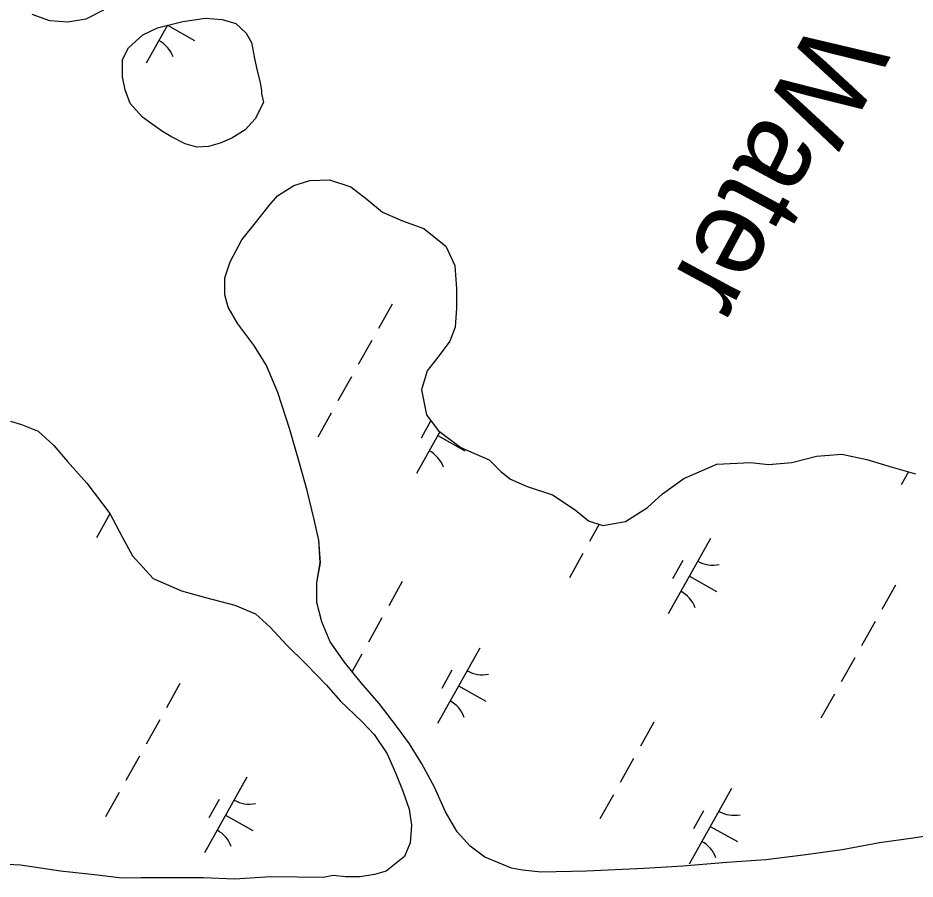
# Model space of a CAD drawing. Extents: x 3923531 to 3943530, y 207391 to 229799.
# Drawn here: x 3932875 to 3933393, y 222997 to 223494 of the extents above; entities that cross this region are included whole.
import ezdxf

# ---------------------------------------------------------------- set-up
doc = ezdxf.new("R2010")
doc.units = 0
for name, color, linetype in [('V-RIVR-IDEN', 7, 'Continuous'), ('V-TOPO-SHOR', 7, 'Continuous'), ('V-WETL-SWMP', 7, 'Continuous')]:
    doc.layers.add(name, color=color, linetype=linetype)

msp = doc.modelspace()

# ---------------------------------------------------------------- linework, layer by layer
at = {"layer": 'V-TOPO-SHOR'}
for points in [[(3932924.78, 223498.52), (3932914.48, 223493.34), (3932904.16, 223491.72), (3932893.85, 223492.49), (3932883.52, 223496.03)], [(3933017.07, 223445.31), (3933012.34, 223435.76), (3933006.4, 223429.4), (3932998.87, 223424.61), (3932992.13, 223421.82), (3932985.39, 223419.82), (3932978.64, 223419.4), (3932971.88, 223421.36), (3932963.53, 223425.71), (3932958.76, 223428.48), (3932952.8, 223432.83), (3932947.23, 223436.78), (3932940.06, 223444.7), (3932937.26, 223452.64), (3932935.65, 223460.17), (3932935.63, 223470.1), (3932939.18, 223476.86), (3932947.5, 223484.42), (3932955.82, 223488.41), (3932970.5, 223492.02), (3932983.6, 223494.04), (3932993.13, 223493.28), (3933001.07, 223490.92), (3933007.04, 223485.37), (3933010.23, 223479.83), (3933011.85, 223470.7), (3933013.45, 223463.56), (3933015.06, 223456.81), (3933015.87, 223452.05), (3933015.87, 223450.46), (3933017.07, 223445.31)], [(3933259.02, 223004.37), (3933236.8, 223003.12), (3933203.48, 223001.44), (3933177.29, 223000.97), (3933166.58, 223002.14), (3933160.23, 223003.31), (3933152.28, 223006.46), (3933144.74, 223009.62), (3933136.39, 223015.94), (3933128.83, 223024.25), (3933122.05, 223035.74), (3933115.67, 223050.01), (3933108.49, 223063.48), (3933101.32, 223074.96), (3933093.75, 223085.26), (3933083.8, 223098.33), (3933073.45, 223110.2), (3933063.9, 223122.08), (3933055.53, 223133.96), (3933050.74, 223145.45), (3933047.93, 223156.55), (3933047.9, 223168.06), (3933049.86, 223179.57), (3933049.03, 223192.66), (3933046.22, 223204.56), (3933042.2, 223221.21), (3933037.8, 223237.07), (3933032.19, 223256.49), (3933025.39, 223277.9), (3933018.6, 223293.75), (3933011.43, 223305.24), (3933002.27, 223317.52), (3932996.69, 223327.02), (3932994.69, 223334.16), (3932994.66, 223344.08), (3932997.81, 223353.21), (3933004.52, 223365.93), (3933012.43, 223375.87), (3933020.34, 223385.81), (3933025.08, 223391.37), (3933034.59, 223397.35), (3933043.71, 223400.15), (3933055.21, 223400.58), (3933067.53, 223396.65), (3933076.67, 223389.53), (3933085.81, 223382.02), (3933097.33, 223376.89), (3933109.65, 223372.56), (3933122.37, 223362.27), (3933127.56, 223351.18), (3933128.39, 223337.69), (3933128.42, 223326.58), (3933127.65, 223315.47), (3933124.5, 223307.53), (3933117.78, 223298.39), (3933111.45, 223290.43), (3933108.31, 223279.31), (3933111.12, 223265.04), (3933117.89, 223255.93), (3933131.01, 223246.05), (3933147.3, 223238.95), (3933154.06, 223232.22), (3933159.63, 223227.87), (3933169.16, 223223.53), (3933183.85, 223218.81), (3933196.97, 223210.12), (3933204.53, 223203.79), (3933212.86, 223201.04), (3933225.95, 223203.45), (3933238.63, 223211.42), (3933247.33, 223219.38), (3933259.61, 223228.14), (3933278.63, 223236.52), (3933298.07, 223237.37), (3933308.39, 223236.21), (3933321.88, 223237.43), (3933336.15, 223241.04), (3933350.83, 223242.27), (3933365.12, 223239.14), (3933379.81, 223234.81), (3933393.31, 223230.88)], [(3932871.1, 223261.36), (3932877.45, 223259.4), (3932886.97, 223255.46), (3932896.11, 223247.16), (3932904.06, 223238.07), (3932915.2, 223225.41), (3932928.32, 223208), (3932935.49, 223194.55), (3932941.47, 223183.46), (3932953.4, 223170.42), (3932969.67, 223163.33), (3932983.55, 223159.4), (3933000.61, 223155.08), (3933012.51, 223149.96), (3933020.86, 223142.45), (3933030.4, 223132.17), (3933041.52, 223121.1), (3933053.45, 223108.85), (3933061.4, 223099.75), (3933073.72, 223087.89), (3933080.88, 223080.38), (3933088.44, 223069.3), (3933093.22, 223058.22), (3933097.21, 223048.32), (3933101.21, 223037.23), (3933102.42, 223028.12), (3933101.66, 223017.81), (3933098.51, 223009.87)], [(3933412.91, 223023.82), (3933391.89, 223020.59), (3933372.46, 223017.76), (3933351.04, 223013.74), (3933330.02, 223010.91), (3933307.02, 223008.07), (3933284.41, 223006.42), (3933259.02, 223004.37)], [(3933098.51, 223009.87), (3933087.83, 223001.52), (3933081.09, 222999.52), (3933072.77, 222998.31), (3933064.45, 222998.29), (3933057.31, 222999.06), (3933051.76, 222997.86)], [(3933051.76, 222997.86), (3933021.24, 222998.17), (3933000.24, 222996.93), (3932982.4, 222997.67), (3932946.33, 222997.57), (3932935.23, 222997.54), (3932921.35, 222999.09), (3932899.94, 223001.41), (3932876.94, 223004.92), (3932860.29, 223005.67)]]:
    msp.add_lwpolyline(points, dxfattribs=at)
at = {"layer": 'V-WETL-SWMP'}
for p, q in [((3932924.78, 223498.52), (3932914.47, 223493.34)), ((3932893.85, 223492.49), (3932883.52, 223496.03)), ((3932914.47, 223493.34), (3932904.16, 223491.72)), ((3932904.16, 223491.72), (3932893.85, 223492.49)), ((3932961.6, 223489.83), (3932949.39, 223467.99)), ((3932961.59, 223489.82), (3932977.3, 223481.04)), ((3933091.25, 223328.84), (3933083.45, 223314.87)), ((3933079.55, 223307.89), (3933071.74, 223293.92)), ((3933067.84, 223286.93), (3933060.04, 223272.97)), ((3933056.14, 223265.98), (3933048.33, 223252.01)), ((3933113.65, 223261.65), (3933107.95, 223251.45)), ((3933118.88, 223255.19), (3933105.42, 223231.1)), ((3933117.61, 223252.92), (3933133.32, 223244.14)), ((3933389.2, 223232.08), (3933385.04, 223224.62)), ((3932928.45, 223207.77), (3932920.71, 223193.93)), ((3933210.77, 223201.73), (3933205.25, 223191.84)), ((3933275.02, 223193.62), (3933250.63, 223149.97)), ((3933201.35, 223184.86), (3933193.55, 223170.89)), ((3933259.01, 223180.8), (3933253.16, 223170.32)), ((3933262.82, 223171.8), (3933278.54, 223163.02)), ((3933097.14, 223168.67), (3933089.33, 223154.71)), ((3933381.68, 223166.59), (3933373.88, 223152.62)), ((3933085.43, 223147.72), (3933077.63, 223133.75)), ((3933369.97, 223145.64), (3933362.17, 223131.67)), ((3933073.73, 223126.77), (3933068.15, 223116.79)), ((3933141.82, 223130.31), (3933117.43, 223086.66)), ((3933358.27, 223124.69), (3933350.47, 223110.72)), ((3933125.81, 223117.48), (3933119.96, 223107.01)), ((3932968.86, 223109.75), (3932961.06, 223095.79)), ((3933129.62, 223108.48), (3933145.34, 223099.7)), ((3933346.56, 223103.73), (3933338.76, 223089.77)), ((3932957.15, 223088.8), (3932949.35, 223074.83)), ((3933242.35, 223087.55), (3933234.55, 223073.58)), ((3932945.45, 223067.85), (3932937.65, 223053.88)), ((3933230.65, 223066.6), (3933222.84, 223052.63)), ((3933007.41, 223055.66), (3932983.02, 223012.01)), ((3933287.03, 223049.18), (3933262.64, 223005.53)), ((3932933.74, 223046.9), (3932925.94, 223032.93)), ((3932991.41, 223042.84), (3932985.55, 223032.36)), ((3933218.94, 223045.65), (3933211.14, 223031.68)), ((3932995.22, 223033.84), (3933010.93, 223025.06)), ((3933271.03, 223036.36), (3933265.17, 223025.88)), ((3933274.84, 223027.36), (3933290.55, 223018.58))]:
    msp.add_line(p, q, dxfattribs=at)
msp.add_lwpolyline([(3933017.07, 223445.31), (3933012.34, 223435.77), (3933006.4, 223429.4), (3932998.87, 223424.61), (3932992.13, 223421.82), (3932985.38, 223419.81), (3932978.64, 223419.4), (3932971.88, 223421.36), (3932963.53, 223425.71), (3932958.76, 223428.48), (3932952.8, 223432.83), (3932947.23, 223436.78), (3932940.06, 223444.7), (3932937.26, 223452.64), (3932935.65, 223460.17), (3932935.63, 223470.1), (3932939.18, 223476.86), (3932947.5, 223484.42), (3932955.82, 223488.41), (3932970.5, 223492.02), (3932983.6, 223494.05), (3932993.13, 223493.28), (3933001.07, 223490.92), (3933007.04, 223485.37), (3933010.23, 223479.83), (3933011.85, 223470.7), (3933013.45, 223463.56), (3933015.06, 223456.81), (3933015.87, 223452.05), (3933015.87, 223450.46)], close=True, dxfattribs=at)
for points in [[(3933412.91, 223023.82), (3933391.89, 223020.59), (3933372.46, 223017.76), (3933351.04, 223013.74), (3933330.02, 223010.91), (3933307.02, 223008.07), (3933284.41, 223006.42), (3933259.02, 223004.37), (3933236.8, 223003.12), (3933203.48, 223001.44), (3933177.29, 223000.98), (3933166.58, 223002.14), (3933160.23, 223003.31), (3933152.29, 223006.46), (3933144.74, 223009.62), (3933136.39, 223015.94), (3933128.83, 223024.25), (3933122.05, 223035.74), (3933115.67, 223050.01), (3933108.49, 223063.48), (3933101.32, 223074.96), (3933093.75, 223085.26), (3933083.8, 223098.33), (3933073.45, 223110.2), (3933063.9, 223122.08), (3933055.53, 223133.96), (3933050.74, 223145.45), (3933047.93, 223156.55), (3933047.9, 223168.06), (3933049.85, 223179.57), (3933049.03, 223192.66), (3933046.22, 223204.56), (3933042.21, 223221.21), (3933037.8, 223237.07), (3933032.19, 223256.49), (3933025.39, 223277.9), (3933018.6, 223293.75), (3933011.43, 223305.24), (3933002.27, 223317.52), (3932996.69, 223327.02), (3932994.69, 223334.16), (3932994.66, 223344.08), (3932997.81, 223353.21), (3933004.52, 223365.93), (3933012.43, 223375.87), (3933020.34, 223385.81), (3933025.09, 223391.37), (3933034.59, 223397.35), (3933043.71, 223400.15), (3933055.21, 223400.58), (3933067.52, 223396.65), (3933076.67, 223389.53)], [(3933076.67, 223389.53), (3933085.81, 223382.01), (3933097.33, 223376.89), (3933109.65, 223372.56), (3933122.37, 223362.27), (3933127.56, 223351.18), (3933128.39, 223337.69), (3933128.42, 223326.58), (3933127.65, 223315.47), (3933124.5, 223307.53), (3933117.78, 223298.38), (3933111.45, 223290.43), (3933108.31, 223279.31), (3933111.12, 223265.04), (3933117.89, 223255.93), (3933131.01, 223246.05), (3933147.3, 223238.95), (3933154.06, 223232.22), (3933159.63, 223227.87), (3933169.16, 223223.53), (3933183.85, 223218.81), (3933196.97, 223210.12), (3933204.53, 223203.79), (3933212.87, 223201.04), (3933225.95, 223203.45), (3933238.63, 223211.42), (3933247.33, 223219.38), (3933259.61, 223228.14), (3933278.63, 223236.52), (3933298.07, 223237.37), (3933308.39, 223236.21), (3933321.88, 223237.43), (3933336.15, 223241.04), (3933350.83, 223242.27), (3933365.12, 223239.14), (3933379.81, 223234.81), (3933393.31, 223230.88)], [(3932871.1, 223261.36), (3932877.45, 223259.4), (3932886.97, 223255.46), (3932896.11, 223247.16), (3932904.06, 223238.07), (3932915.2, 223225.41), (3932928.32, 223208.01), (3932935.49, 223194.55), (3932941.47, 223183.46), (3932953.4, 223170.42), (3932969.67, 223163.33), (3932983.55, 223159.4), (3933000.61, 223155.08), (3933012.51, 223149.96), (3933020.86, 223142.45), (3933030.4, 223132.17), (3933041.52, 223121.1), (3933053.45, 223108.85), (3933061.4, 223099.75), (3933073.72, 223087.89), (3933080.88, 223080.38), (3933088.44, 223069.3)], [(3933088.44, 223069.3), (3933093.22, 223058.22), (3933097.21, 223048.32), (3933101.21, 223037.23), (3933102.42, 223028.12), (3933101.66, 223017.81), (3933098.51, 223009.87)], [(3933098.51, 223009.87), (3933087.83, 223001.52), (3933081.09, 222999.52), (3933072.77, 222998.31), (3933064.45, 222998.29), (3933057.31, 222999.06), (3933051.77, 222997.86), (3933021.24, 222998.17), (3933000.24, 222996.93), (3932982.4, 222997.67), (3932946.33, 222997.57), (3932935.23, 222997.54), (3932921.35, 222999.09), (3932899.94, 223001.41), (3932876.94, 223004.92), (3932860.29, 223005.67)]]:
    msp.add_lwpolyline(points, dxfattribs=at)
for centre, start, end in [((3932948.32, 223465.59), 20.0381, 61.5817), ((3933104.35, 223228.69), 20.0381, 61.5817), ((3933276.5, 223195.79), 240.0381, 281.5817), ((3933249.56, 223147.57), 20.0381, 61.5817), ((3933143.3, 223132.48), 240.0381, 281.5817), ((3933116.36, 223084.25), 20.0381, 61.5817), ((3933008.9, 223057.83), 240.0381, 281.5817), ((3933288.51, 223051.36), 240.0381, 281.5817), ((3932981.95, 223009.61), 20.0381, 61.5817), ((3933261.57, 223003.13), 20.0381, 61.5817)]:
    msp.add_arc(centre, 17.62, start, end, dxfattribs=at)

# ---------------------------------------------------------------- texts
at = {"layer": 'V-RIVR-IDEN'}
msp.add_text('Water', height=50, rotation=241.5894, dxfattribs=at).set_placement((3933335.11, 223495.61))

doc.saveas('drawing.dxf')
